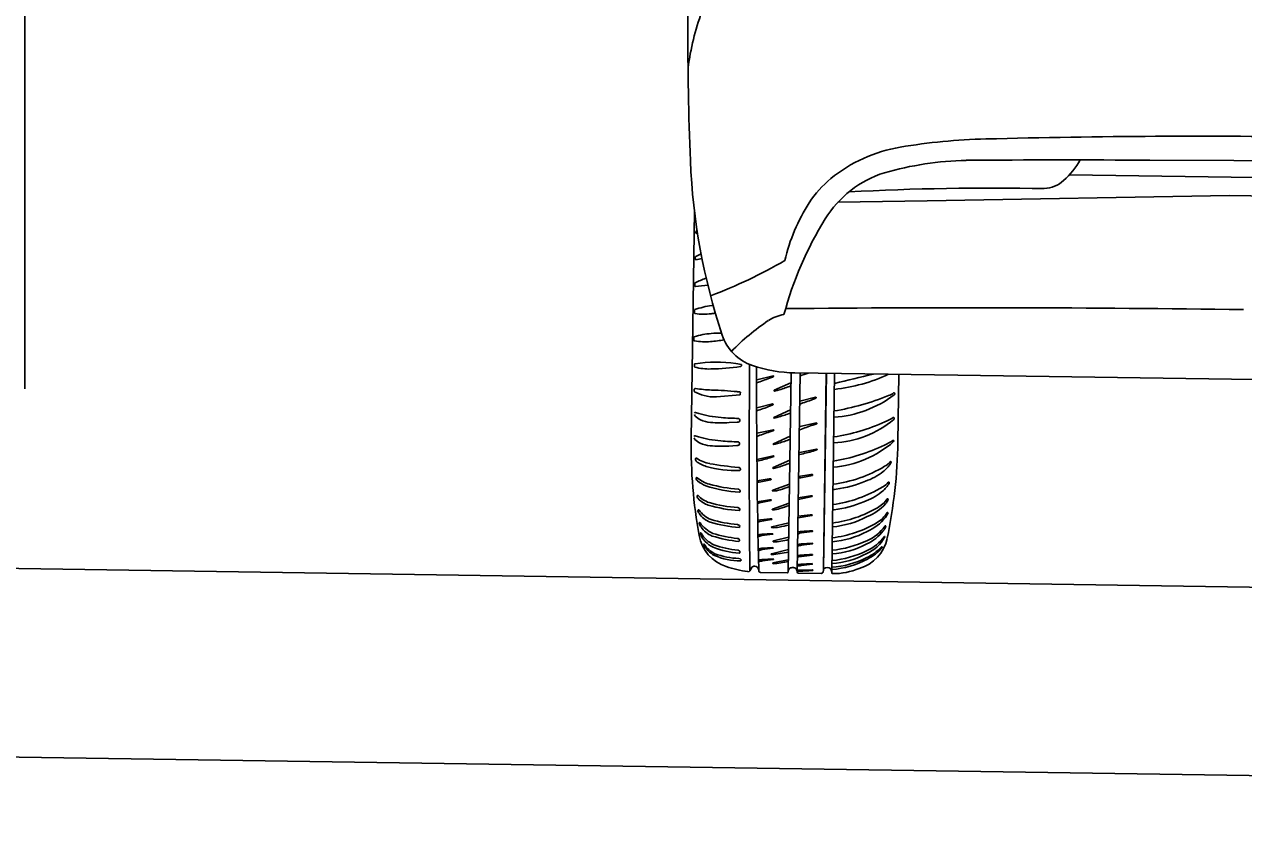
# Model space of a CAD drawing. Extents: x 10133 to 2270741, y 5363 to 1733450.
# Drawn here: x 33370.1 to 33462.4, y 9282.3 to 9343.2 of the extents above; entities that cross this region are included whole.
import ezdxf

# ---------------------------------------------------------------- set-up
doc = ezdxf.new("R2010")
doc.units = 0
doc.layers.add('StdDetailLabel', color=7, linetype='Continuous')
doc.layers.add('StdDimension', color=7, linetype='Continuous')

msp = doc.modelspace()

# ---------------------------------------------------------------- linework, layer by layer
at = {"layer": 'StdDetailLabel'}
for p, q in [((33420.533, 9311.831), (33420.784, 9329.103)), ((33420.905, 9327.556), (33420.892, 9327.46)), ((33420.932, 9327.414), (33420.932, 9327.414)), ((33420.852, 9325.61), (33420.855, 9325.453)), ((33420.895, 9325.406), (33420.895, 9325.406)), ((33420.824, 9323.615), (33420.825, 9323.418)), ((33420.795, 9321.579), (33420.795, 9321.382)), ((33420.747, 9319.522), (33420.74, 9319.325)), ((33420.784, 9317.484), (33420.784, 9317.33)), ((33425.506, 9316.324), (33426.742, 9316.624)), ((33428.085, 9316.089), (33426.831, 9315.529)), ((33428.096, 9316.851), (33427.877, 9301.789)), ((33428.785, 9316.837), (33428.566, 9301.78)), ((33428.765, 9316.835), (33428.772, 9316.837)), ((33431.396, 9316.799), (33431.176, 9301.705)), ((33431.385, 9316.045), (33431.385, 9316.045)), ((33436.264, 9316.728), (33436.19, 9311.604)), ((33420.774, 9315.458), (33420.774, 9315.6)), ((33424.239, 9315.177), (33422.443, 9315.038)), ((33424.259, 9315.247), (33424.258, 9315.198)), ((33424.266, 9315.356), (33424.259, 9315.249)), ((33435.91, 9315.182), (33435.91, 9315.182)), ((33435.945, 9315.26), (33435.945, 9315.26)), ((33425.497, 9314.202), (33426.701, 9314.492)), ((33428.756, 9314.713), (33429.96, 9315.004)), ((33421.108, 9313.78), (33420.863, 9313.857)), ((33424.148, 9313.397), (33424.148, 9313.397)), ((33428.055, 9314.037), (33426.802, 9313.477)), ((33435.882, 9313.314), (33435.882, 9313.314)), ((33435.91, 9313.392), (33435.91, 9313.392)), ((33423.402, 9313.076), (33424.008, 9313.102)), ((33424.18, 9313.149), (33424.18, 9313.149)), ((33425.497, 9312.268), (33426.757, 9312.54)), ((33428.757, 9312.779), (33430.017, 9313.051)), ((33421.083, 9312.011), (33420.837, 9312.089)), ((33423.377, 9311.307), (33423.982, 9311.334)), ((33424.122, 9311.629), (33424.122, 9311.629)), ((33424.155, 9311.38), (33424.155, 9311.38)), ((33428.026, 9312.043), (33426.773, 9311.483)), ((33435.797, 9311.713), (33435.797, 9311.713)), ((33435.858, 9311.638), (33435.858, 9311.638)), ((33435.885, 9311.716), (33435.885, 9311.716)), ((33425.508, 9310.294), (33426.768, 9310.566)), ((33428.768, 9310.805), (33430.028, 9311.077)), ((33420.866, 9310.278), (33420.864, 9310.345)), ((33428, 9310.235), (33426.746, 9309.675)), ((33420.924, 9308.802), (33420.922, 9308.869)), ((33425.522, 9308.674), (33426.438, 9308.812)), ((33426.562, 9308.756), (33425.683, 9308.58)), ((33428.671, 9309.005), (33429.587, 9309.143)), ((33429.711, 9309.087), (33428.832, 9308.911)), ((33427.973, 9308.416), (33426.709, 9307.962)), ((33420.99, 9307.461), (33420.987, 9307.528)), ((33425.543, 9307.093), (33426.459, 9307.231)), ((33426.583, 9307.175), (33425.704, 9306.999)), ((33427.953, 9306.992), (33426.689, 9306.538)), ((33428.646, 9307.394), (33429.562, 9307.532)), ((33435.254, 9306.936), (33435.254, 9306.936)), ((33421.052, 9306.363), (33421.049, 9306.431)), ((33425.566, 9305.686), (33426.496, 9305.796)), ((33428.624, 9305.989), (33429.554, 9306.099)), ((33435.245, 9305.9), (33435.245, 9305.9)), ((33421.134, 9305.46), (33421.134, 9305.46)), ((33426.62, 9305.74), (33425.728, 9305.592)), ((33427.931, 9305.504), (33426.645, 9305.197)), ((33431.227, 9305.186), (33431.227, 9305.186)), ((33435.078, 9304.892), (33435.078, 9304.892)), ((33425.587, 9304.544), (33425.587, 9304.544)), ((33427.915, 9304.4), (33426.762, 9304.124)), ((33431.211, 9304.06), (33431.211, 9304.06)), ((33425.611, 9303.485), (33425.611, 9303.485)), ((33427.901, 9303.461), (33426.615, 9303.153)), ((33427.899, 9303.283), (33427.899, 9303.283)), ((33428.596, 9303.829), (33428.596, 9303.829)), ((33431.198, 9303.152), (33431.198, 9303.152)), ((33425.63, 9302.671), (33425.63, 9302.671)), ((33427.89, 9302.698), (33426.728, 9302.453)), ((33428.574, 9302.322), (33428.574, 9302.322)), ((33428.584, 9303.005), (33428.584, 9303.005)), ((33431.187, 9302.418), (33431.187, 9302.418)), ((33425.117, 9302.102), (33424.976, 9301.866)), ((33427.797, 9301.698), (33425.798, 9301.727)), ((33427.958, 9302.008), (33427.958, 9302.008)), ((33428.491, 9302), (33428.491, 9302)), ((33428.568, 9301.907), (33429.724, 9301.944)), ((33430.378, 9301.661), (33428.643, 9301.686)), ((33430.566, 9302.015), (33430.566, 9302.015)), ((33431.176, 9301.705), (33431.176, 9301.705)), ((33431.18, 9301.957), (33431.18, 9301.957))]:
    msp.add_line(p, q, dxfattribs=at)
for points in [[(33506.11, 9332.2), (33480.682, 9332.845), (33455.246, 9332.94)], [(33449.166, 9331.841), (33480.661, 9331.382), (33512.155, 9330.925)], [(33431.648, 9329.766), (33438.41, 9329.876), (33461.293, 9330.262), (33480.641, 9329.981), (33499.988, 9329.7), (33522.851, 9328.648), (33529.606, 9328.341)], [(33424.336, 9317.468), (33423.925, 9317.545), (33423.925, 9317.545)], [(33428.385, 9316.843), (33440.721, 9316.663), (33480.438, 9316.086)], [(33430.762, 9316.808), (33430.566, 9302.015), (33430.779, 9316.808)], [(33429.686, 9307.476), (33428.646, 9307.267), (33428.646, 9307.267)], [(33429.678, 9306.043), (33428.625, 9305.875), (33428.625, 9305.875)], [(33421.213, 9304.7), (33421.213, 9304.7), (33421.213, 9304.7)], [(33435.207, 9304.423), (33435.207, 9304.423), (33435.207, 9304.423)], [(33421.477, 9303.867), (33421.477, 9303.867), (33421.477, 9303.867)], [(33434.994, 9303.641), (33434.994, 9303.641), (33434.994, 9303.641)], [(33428.277, 9302.101), (33428.226, 9302.102), (33428.175, 9302.102)]]:
    msp.add_lwpolyline(points, dxfattribs=at)
for centre, radius, start, end in [((33473.882, 9344.641), 53.603, 156.73123, 181.51305), ((33440.119, 9337.309), 19.992, 159.93501, 172.43918), ((33623.71, 9341.71), 203.418, 179.57294, 182.48321), ((33444.005, 9288.401), 46.168, 91.45085, 99.53119), ((33459.171, 8689.611), 645.15, 89.166584, 91.450846), ((33438.224, 9322.834), 11.253, 99.53119, 129.25862), ((33468.08, 9334.759), 47.633, 182.24103, 198.42267), ((33441.97, 9307.999), 24.942, 91.40217, 105.84328), ((33448.647, 8473.604), 859.361, 89.560028, 90.485886), ((33444.307, 9336.273), 6.577, 312.24338, 329.79103), ((33437.641, 9324.204), 8.176, 107.65962, 148.27045), ((33436.019, 9325.532), 7.769, 129.25862, 147.30258), ((33443.345, 9129.75), 201.086, 88.88373, 93.09832), ((33447.152, 9333.141), 2.346, 272.7128, 312.24338), ((33441.334, 9322.12), 14.085, 147.30258, 166.74663), ((33453.654, 9314.302), 27.003, 148.27045, 165.08554), ((33420.939, 9327.46), 0.0472, 180.13921, 261.29279), ((33420.959, 9327.56), 0.0547, 116.69334, 183.86408), ((33414.486, 9357.226), 30.501, 282.20072, 282.35837), ((33423.821, 9323.4), 5.104, 123.80102, 124.44312), ((33420.907, 9325.613), 0.0547, 116.69334, 183.86408), ((33420.902, 9325.453), 0.0472, 180.13921, 261.29279), ((33423.72, 9320.369), 6.006, 113.90471, 118.19389), ((33415.551, 9355.013), 30.085, 280.23092, 281.12737), ((33408.631, 9358.125), 37.882, 290.67218, 300.09223), ((33420.862, 9323.628), 0.0396, 110.32052, 199.49514), ((33420.872, 9323.418), 0.0472, 180.13921, 261.29279), ((33423.568, 9318.346), 5.975, 108.73635, 117.08194), ((33379.448, 9645.506), 324.786, 277.3263, 277.49241), ((33423.275, 9317.675), 6.534, 104.16707, 104.41019), ((33420.832, 9321.592), 0.0396, 110.32052, 199.49514), ((33422.736, 9316.451), 5.522, 96.67146, 110.32052), ((33423.162, 9312.812), 9.186, 95.9945, 96.67146), ((33441.861, 7908.583), 1413.196, 89.169171, 90.57468), ((33420.842, 9321.382), 0.0472, 180.13921, 261.29279), ((33421.49, 9325.612), 4.326, 261.29279, 277.60031), ((33419.248, 9342.417), 21.28, 277.60031, 278.43272), ((33436.813, 9305.463), 18.553, 124.22387, 135.46806), ((33427.91, 9318.552), 2.723, 97.37202, 124.22387), ((33422.482, 9314.32), 5.522, 94.38213, 108.0312), ((33422.762, 9310.667), 9.186, 89.51597, 94.38213), ((33426.359, 9320.862), 3.658, 198.42267, 251.10605), ((33420.787, 9319.323), 0.0472, 177.84989, 259.00347), ((33420.785, 9319.533), 0.0396, 108.0312, 197.20582), ((33421.603, 9323.523), 4.326, 259.00347, 275.31099), ((33420.034, 9340.405), 21.28, 275.31099, 278.1039), ((33420.836, 9317.479), 0.052, 93.86102, 174.90064), ((33420.831, 9317.325), 0.0472, 174.1001, 255.25369), ((33421.92, 9321.463), 4.326, 255.25369, 271.56121), ((33422.424, 9307.624), 10.034, 81.39785, 99.12568), ((33421.458, 9338.411), 21.28, 271.56121, 277.57287), ((33424.251, 9317.407), 0.0912, 277.57287, 339.32941), ((33424.332, 9317.445), 0.0233, 359.14357, 80.46304), ((33424.23, 9317.441), 0.125, 327.93708, 1.84258), ((34322.663, 9310.693), 897.73, 179.566698, 180.56337), ((33428.536, 9327.223), 10.381, 251.10605, 269.16658), ((34006.354, 9315.431), 580.862, 179.81598, 181.335079), ((33410.354, 9359.839), 46.296, 289.10212, 290.36507), ((33425.817, 9318.416), 2.083, 288.12023, 297.11935), ((33426.751, 9316.592), 0.0332, 297.99838, 104.50121), ((33413.613, 9360.35), 46.296, 289.10212, 289.93484), ((33430.07, 9328.177), 12.647, 275.93869, 295.2655), ((33539.903, 8873.176), 455.971, 103.38766, 103.76814), ((33420.85, 9315.588), 0.0771, 77.25591, 171.13087), ((33420.84, 9315.458), 0.0667, 179.72061, 231.26407), ((33422.391, 9318.399), 3.39, 241.98707, 254.96085), ((33422.353, 9324.52), 8.98, 260.47616, 268.26344), ((33422.229, 9317.797), 2.767, 254.96085, 274.43581), ((33421.167, 9285.396), 30.162, 84.55334, 88.26344), ((33423.041, 9305.05), 10.418, 83.42816, 84.55334), ((33424.229, 9315.363), 0.0377, 349.72408, 83.42816), ((33424.236, 9315.199), 0.0219, 279.15888, 358.353), ((33426.845, 9315.499), 0.0332, 114.06902, 280.57185), ((33426.32, 9318.312), 2.895, 280.57185, 288.20516), ((33412.761, 9359.54), 46.296, 288.20516, 289.32566), ((33430.763, 9322.023), 8.561, 273.91412, 306.95013), ((33428.235, 9332.809), 19.105, 279.39926, 292.22781), ((33434.967, 9316.569), 1.527, 288.89887, 305.6935), ((33435.887, 9315.288), 0.0493, 23.78729, 125.6935), ((33435.822, 9315.268), 0.123, 315.44278, 356.42282), ((33435.786, 9315.244), 0.16, 5.93051, 23.78729), ((33410.362, 9357.721), 46.296, 289.08073, 290.36507), ((33425.997, 9315.724), 1.484, 288.72797, 299.39279), ((33426.709, 9314.46), 0.0332, 297.99838, 104.50121), ((33413.622, 9358.232), 46.296, 289.08073, 290.36507), ((33429.256, 9316.235), 1.484, 288.72797, 299.39279), ((33429.969, 9314.971), 0.0332, 297.99838, 104.50121), ((33420.86, 9313.776), 0.0807, 87.72734, 159.5241), ((33420.978, 9313.71), 0.194, 187.19023, 225.826), ((33421.901, 9314.659), 1.518, 225.826, 244.32429), ((33423.129, 9320.184), 6.716, 252.48521, 259.73933), ((33422.139, 9315.155), 2.068, 244.32429, 266.21039), ((33423.56, 9322.563), 9.134, 259.73933, 265.31708), ((33424.389, 9332.685), 19.29, 265.31708, 269.28319), ((33424.041, 9313.257), 0.177, 322.27016, 52.59022), ((33426.815, 9313.447), 0.0332, 114.06902, 280.57185), ((33426.29, 9316.26), 2.895, 280.57185, 288.20516), ((33412.731, 9357.489), 46.296, 288.20516, 289.32566), ((33430.921, 9319.329), 7.798, 272.93062, 309.51408), ((33434.283, 9315.605), 2.636, 290.38026, 305.7306), ((33435.852, 9313.425), 0.0493, 18.23147, 125.7306), ((33435.83, 9313.376), 0.0815, 310.13844, 11.55708), ((33435.627, 9313.351), 0.286, 8.30528, 18.23147), ((33422.846, 9325.82), 12.757, 266.21039, 272.50141), ((33423.937, 9313.707), 0.609, 276.64373, 293.51091), ((33410.379, 9355.788), 46.296, 289.06128, 290.36507), ((33426.083, 9314.164), 1.824, 282.88104, 292.4973), ((33426.766, 9312.508), 0.0332, 297.99838, 104.50121), ((33413.638, 9356.299), 46.296, 289.06128, 290.36507), ((33429.343, 9314.676), 1.824, 282.88104, 292.4973), ((33430.025, 9313.019), 0.0332, 297.99838, 104.50121), ((33429.19, 9326.45), 14.611, 278.40715, 294.295), ((33460.131, 9311.422), 39.6, 179.40744, 190.02866), ((33420.834, 9312.008), 0.0807, 87.72734, 159.5241), ((33420.953, 9311.941), 0.194, 187.19023, 225.826), ((33421.875, 9312.891), 1.518, 225.826, 244.32429), ((33423.104, 9318.416), 6.716, 252.48521, 259.73933), ((33422.113, 9313.386), 2.068, 244.32429, 266.21039), ((33423.534, 9320.795), 9.134, 259.73933, 265.31708), ((33424.364, 9330.917), 19.29, 265.31708, 269.28319), ((33423.912, 9311.939), 0.609, 276.64373, 293.51091), ((33424.015, 9311.488), 0.177, 322.27016, 52.59022), ((33426.786, 9311.452), 0.0332, 114.06902, 280.57185), ((33426.261, 9314.265), 2.895, 280.57185, 288.20516), ((33412.702, 9355.494), 46.296, 288.20516, 289.32566), ((33430.607, 9317.67), 7.998, 274.91956, 311.03919), ((33428.818, 9324.753), 14.805, 279.64805, 295.43092), ((33432.417, 9317.308), 6.537, 294.96772, 301.14314), ((33396.597, 9312.346), 39.6, 348.30451, 358.92573), ((33435.844, 9311.646), 0.0813, 59.21577, 124.79832), ((33435.806, 9311.7), 0.0815, 310.13844, 11.55708), ((33422.82, 9324.052), 12.757, 266.21039, 272.50141), ((33421.449, 9327.851), 18.157, 282.91763, 286.15347), ((33426.094, 9312.19), 1.824, 282.88104, 292.4973), ((33426.776, 9310.534), 0.0332, 297.99838, 104.50121), ((33424.709, 9328.363), 18.157, 282.91763, 286.15347), ((33429.354, 9312.701), 1.824, 282.88104, 292.4973), ((33430.036, 9311.045), 0.0332, 297.99838, 104.50121), ((33420.913, 9310.344), 0.0493, 55.14609, 181.96775), ((33421.028, 9310.285), 0.162, 182.67111, 229.09398), ((33422.18, 9311.615), 1.922, 229.09398, 254.34991), ((33422.381, 9312.452), 2.519, 235.14609, 260.00189), ((33423.895, 9317.735), 8.277, 254.34991, 272.26987), ((33425.977, 9332.849), 23.231, 260.00189, 265.3908), ((33424.095, 9309.508), 0.186, 16.1117, 85.3908), ((33424.2, 9309.538), 0.0773, 287.22081, 16.1117), ((33426.76, 9309.644), 0.0332, 114.06902, 280.57185), ((33426.235, 9312.457), 2.895, 280.57185, 288.20516), ((33412.675, 9353.686), 46.296, 288.20516, 289.32566), ((33430.004, 9318.365), 10.033, 277.27172, 301.07987), ((33433.233, 9311.646), 2.923, 308.94151, 325.23713), ((33434.594, 9310.915), 1.286, 297.27454, 321.65063), ((33435.633, 9310.094), 0.0383, 359.70159, 141.65063), ((33435.468, 9310.095), 0.203, 325.23713, 359.70159), ((33420.971, 9308.868), 0.0493, 55.14609, 181.96775), ((33421.218, 9308.888), 0.306, 196.43506, 226.54955), ((33422.533, 9310.675), 2.339, 229.03686, 254.83443), ((33422.918, 9311.128), 3.116, 232.18895, 245.79832), ((33425.473, 9309.597), 1.039, 272.77754, 281.69765), ((33426.644, 9305.917), 2.903, 91.77964, 94.05735), ((33426.556, 9308.787), 0.0312, 282.05052, 93.84488), ((33428.622, 9309.928), 1.039, 272.77754, 281.69765), ((33429.793, 9306.248), 2.903, 91.77964, 94.05735), ((33429.705, 9309.118), 0.0312, 282.05052, 93.84488), ((33430.355, 9316.65), 8.69, 277.61051, 292.92258), ((33432.421, 9312.652), 4.216, 288.23394, 308.94151), ((33435.49, 9308.536), 0.0383, 359.70159, 141.65063), ((33424.956, 9319.091), 11.303, 252.94262, 266.15792), ((33424.744, 9318.284), 10.262, 254.03515, 266.32569), ((33424.071, 9307.857), 0.186, 16.1117, 85.3908), ((33424.176, 9307.888), 0.0773, 287.22081, 16.1117), ((33426.723, 9307.931), 0.0332, 114.06902, 280.57185), ((33426.69, 9309.748), 1.849, 271.21219, 288.41531), ((33412.65, 9351.918), 46.296, 288.41432, 289.32566), ((33429.878, 9316.743), 9.969, 277.91871, 301.18991), ((33430.13, 9321.352), 13.386, 274.8773, 275.90015), ((33432.278, 9311.094), 4.216, 288.23394, 308.94151), ((33433.091, 9310.088), 2.923, 308.94151, 325.23713), ((33434.452, 9309.358), 1.286, 297.27454, 321.65063), ((33435.325, 9308.537), 0.203, 325.23713, 359.70159), ((33421.037, 9307.528), 0.0493, 55.14609, 181.96775), ((33421.283, 9307.547), 0.306, 196.43506, 226.54955), ((33422.62, 9309.038), 2.14, 223.39099, 250.36769), ((33422.401, 9308.524), 1.789, 222.0682, 251.28515), ((33424.936, 9317.696), 11.303, 254.03522, 266.15792), ((33424.724, 9316.889), 10.262, 254.03515, 266.32569), ((33425.494, 9308.017), 1.039, 272.77754, 281.69765), ((33426.665, 9304.336), 2.903, 91.77964, 94.05735), ((33426.576, 9307.206), 0.0312, 282.05052, 93.84488), ((33412.629, 9350.495), 46.296, 288.41432, 289.32566), ((33429.768, 9304.637), 2.903, 91.77964, 94.05735), ((33429.68, 9307.507), 0.0312, 282.05052, 93.84488), ((33430.213, 9315.093), 8.69, 277.61051, 292.92258), ((33432.614, 9309.23), 3.498, 290.95396, 319.01799), ((33433.549, 9308.618), 2.261, 298.61704, 324.29104), ((33434.169, 9307.802), 1.388, 321.39268, 337.635), ((33435.415, 9307.274), 0.0383, 359.70159, 141.65063), ((33421.099, 9306.43), 0.0493, 55.14609, 181.96775), ((33421.584, 9306.556), 0.567, 199.9047, 217.43542), ((33422.722, 9307.538), 1.92, 213.79253, 249.198), ((33422.562, 9307.157), 1.712, 213.51626, 250.2411), ((33424.051, 9306.462), 0.186, 16.1117, 85.3908), ((33424.155, 9306.493), 0.0773, 287.22081, 16.1117), ((33426.702, 9302.9), 2.903, 91.77964, 94.05735), ((33426.614, 9305.77), 0.0312, 282.05052, 93.84488), ((33426.702, 9306.508), 0.0332, 114.06902, 280.57185), ((33426.669, 9308.324), 1.849, 271.21219, 288.41531), ((33429.76, 9303.204), 2.903, 91.77964, 94.05735), ((33429.672, 9306.074), 0.0312, 282.05052, 93.84488), ((33430.629, 9312.079), 6.918, 274.96179, 297.88558), ((33430.124, 9314.327), 8.917, 277.13653, 300.36902), ((33429.987, 9319.795), 13.386, 275.39419, 275.90015), ((33432.343, 9308.264), 3.743, 293.70754, 320.832), ((33433.224, 9307.667), 2.57, 302.78486, 326.85927), ((33434.16, 9306.767), 1.388, 321.39268, 337.635), ((33435.406, 9306.238), 0.0383, 359.70159, 141.65063), ((33421.184, 9305.462), 0.0493, 55.14609, 181.96775), ((33421.683, 9305.583), 0.562, 192.62309, 224.81149), ((33423.086, 9306.77), 2.263, 214.06104, 246.65304), ((33422.768, 9306.139), 1.763, 212.67425, 248.85846), ((33425.184, 9316.477), 11.39, 253.6786, 264.83829), ((33424.969, 9315.67), 10.349, 253.56391, 264.89191), ((33424.032, 9305.177), 0.186, 16.1117, 85.3908), ((33424.137, 9305.207), 0.0773, 287.22081, 16.1117), ((33425.517, 9306.609), 1.039, 272.77754, 281.69765), ((33426.655, 9305.165), 0.0332, 107.75873, 274.26156), ((33426.822, 9306.974), 1.849, 264.9019, 282.10502), ((33417.502, 9350.433), 46.296, 282.10403, 283.01537), ((33430.102, 9291.193), 13.701, 91.64134, 95.1097), ((33429.709, 9304.864), 0.0237, 274.03207, 88.34502), ((33430.107, 9313.2), 8.917, 277.13653, 300.36902), ((33432.641, 9307.026), 3.12, 292.27832, 325.40355), ((33432.604, 9306.723), 3.078, 293.56292, 323.48926), ((33433.993, 9305.758), 1.388, 321.39268, 337.635), ((33435.239, 9305.23), 0.0383, 359.70159, 141.65063), ((33424.092, 9305.049), 3.002, 190.02866, 252.42498), ((33421.25, 9304.695), 0.0383, 30.98745, 172.33399), ((33422.957, 9305.36), 1.865, 200.71132, 246.37162), ((33423.149, 9305.801), 2.159, 210.20513, 245.83305), ((33425.085, 9313.831), 9.792, 252.45116, 264.4879), ((33424.871, 9313.052), 8.78, 252.21433, 264.51387), ((33424.017, 9304.128), 0.186, 16.1117, 85.3908), ((33424.121, 9304.158), 0.0773, 287.22081, 16.1117), ((33425.876, 9304.047), 0.574, 90.13753, 120.15427), ((33426.062, 9303.625), 0.916, 101.0207, 121.0089), ((33427.095, 9290.975), 13.701, 91.64134, 95.1097), ((33418.675, 9367.582), 63.469, 276.52484, 277.26705), ((33426.701, 9304.646), 0.0237, 274.03207, 88.34502), ((33426.772, 9304.092), 0.0332, 107.75873, 274.26156), ((33426.939, 9305.901), 1.849, 264.9019, 282.10502), ((33417.619, 9349.36), 46.296, 282.10403, 282.84651), ((33429.069, 9303.842), 0.916, 101.0207, 120.283), ((33429.057, 9302.966), 1.881, 95.35623, 103.76761), ((33421.682, 9367.8), 63.469, 276.52484, 277.26705), ((33430.406, 9311.432), 8.054, 275.66898, 295.10712), ((33430.612, 9310.952), 6.918, 274.96179, 297.88558), ((33432.435, 9304.927), 3.002, 285.90818, 348.30451), ((33432.537, 9306.346), 3.234, 293.22486, 324.24064), ((33432.629, 9305.876), 2.96, 293.81264, 330.59443), ((33435.182, 9304.437), 0.0286, 331.14807, 137.33127), ((33421.501, 9303.87), 0.0249, 42.883, 187.558), ((33423.148, 9304.675), 1.857, 205.79666, 242.62103), ((33423.18, 9304.913), 1.952, 211.71188, 244.34387), ((33424.622, 9309.604), 6.424, 247.94257, 266.0687), ((33424.543, 9309.738), 6.331, 248.91166, 265.70504), ((33424.276, 9307.616), 4.999, 246.64709, 269.8971), ((33424.278, 9308.294), 5.496, 249.29597, 268.70835), ((33424.054, 9303.239), 0.186, 16.1117, 85.3908), ((33424.159, 9303.27), 0.0773, 287.22081, 16.1117), ((33425.899, 9302.989), 0.574, 90.13753, 120.15427), ((33426.085, 9302.566), 0.916, 101.0207, 121.0089), ((33427.118, 9289.917), 13.701, 91.64134, 95.1097), ((33418.698, 9366.524), 63.469, 276.52484, 277.26705), ((33426.625, 9303.122), 0.0332, 107.75873, 274.26156), ((33425.544, 9314.452), 11.414, 275.44805, 281.90448), ((33426.725, 9303.588), 0.0237, 274.03207, 88.34502), ((33431.436, 9283.373), 19.838, 97.42511, 98.26662), ((33428.982, 9302.996), 0.808, 96.14536, 118.69649), ((33428.99, 9302.793), 1.109, 95.55023, 110.81992), ((33430.093, 9289.399), 13.701, 91.64134, 95.1097), ((33430.103, 9290.25), 13.701, 91.64134, 95.1097), ((33421.673, 9366.006), 63.469, 276.52484, 277.26705), ((33421.683, 9366.857), 63.469, 276.52484, 277.26705), ((33429.699, 9303.07), 0.0237, 274.03207, 88.34502), ((33429.71, 9303.922), 0.0237, 274.03207, 88.34502), ((33430.824, 9308.701), 6.293, 273.30162, 298.46469), ((33430.392, 9310.473), 7.88, 275.8128, 295.72387), ((33430.835, 9309.434), 6.293, 273.30162, 298.46469), ((33432.174, 9306.342), 3.849, 294.81468, 316.10594), ((33432.548, 9305.561), 3.109, 295.37134, 321.86509), ((33434.969, 9303.654), 0.0286, 331.14807, 137.33127), ((33425.895, 9309.918), 8.191, 250.6858, 262.54605), ((33424.139, 9302.615), 0.186, 20.8685, 85.3908), ((33424.265, 9302.667), 0.0504, 273.02854, 16.07697), ((33425.314, 9301.985), 0.23, 77.51412, 149.16884), ((33425.236, 9301.628), 0.595, 60.36835, 77.51412), ((33425.424, 9301.96), 0.213, 23.88213, 60.36835), ((33428.482, 9283.039), 19.838, 97.42511, 98.26662), ((33426.55, 9298.51), 4.151, 98.57562, 102.76754), ((33427.139, 9289.065), 13.701, 91.64134, 95.1097), ((33418.719, 9365.672), 63.469, 276.52484, 277.26705), ((33426.741, 9302.427), 0.0283, 116.00952, 264.13131), ((33425.995, 9312.111), 9.74, 274.37568, 281.20937), ((33426.746, 9302.736), 0.0237, 274.03207, 88.34502), ((33429.513, 9294.034), 8.246, 94.4374, 96.54898), ((33429.211, 9297.62), 4.745, 94.21037, 97.71322), ((33429.089, 9300.377), 2.579, 94.54342, 101.33755), ((33430.082, 9288.706), 13.701, 91.64134, 95.1097), ((33421.663, 9365.313), 63.469, 276.52484, 277.26705), ((33429.689, 9302.377), 0.0237, 274.03207, 88.34502), ((33430.674, 9308.668), 6.73, 274.31435, 298.45457), ((33430.722, 9308.867), 6.755, 273.90768, 297.00255), ((33424.85, 9301.942), 0.148, 263.1808, 329.16884), ((33425.29, 9301.901), 0.359, 359.51977, 23.88213), ((33425.814, 9301.891), 0.164, 177.58706, 264.41707), ((33427.781, 9301.793), 0.0962, 279.8651, 357.45685), ((33428.259, 9301.772), 0.382, 141.89951, 177.45685), ((33428.166, 9301.826), 0.276, 88.31009, 138.90119), ((33428.278, 9301.824), 0.276, 39.43197, 90.02308), ((33428.184, 9301.773), 0.382, 0.87632, 36.43366), ((33405.115, 9697.591), 396.467, 273.39104, 273.55887), ((33428.662, 9301.78), 0.0962, 180.87632, 258.46807), ((33429.725, 9301.916), 0.0279, 270.53615, 93.36022), ((33430.367, 9301.825), 0.164, 273.9161, 349.44661), ((33425.764, 9302.714), 4.852, 349.07241, 351.71592), ((33430.835, 9301.625), 0.475, 55.42758, 124.65565), ((33430.508, 9301.714), 0.669, 359.18444, 26.80057), ((33431.257, 9301.734), 0.0857, 199.78783, 269.25609), ((33431.311, 9306.667), 5.019, 269.37252, 292.82713)]:
    msp.add_arc(centre, radius, start, end, dxfattribs=at)
at = {"layer": 'StdDimension'}
for p, q in [((33370.111, 9315.639), (33370.111, 9509.393)), ((33735.441, 9296.542), (33300.028, 9303.073)), ((33735.441, 9282.268), (33300.028, 9288.799))]:
    msp.add_line(p, q, dxfattribs=at)

doc.saveas('drawing.dxf')
